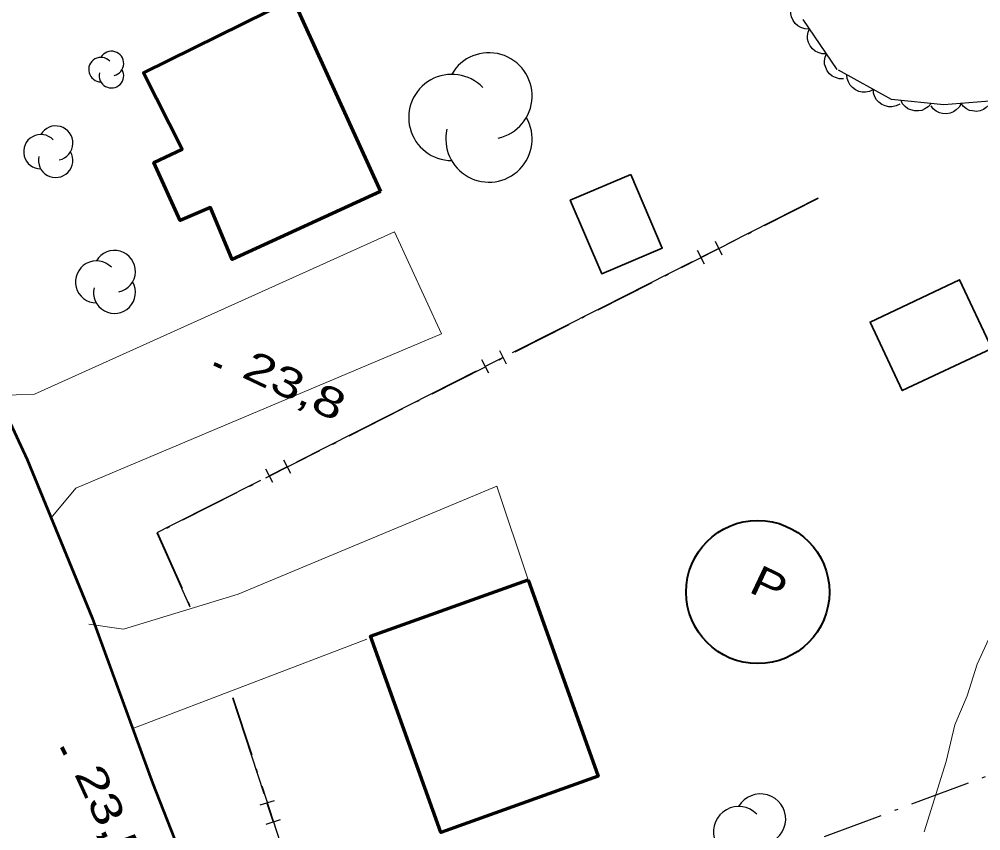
# Model space of a CAD drawing. Extents: x 356765 to 358572, y 5103174 to 5104650.
# Drawn here: x 357805.26 to 357852.96, y 5104052.88 to 5104093.17 of the extents above; entities that cross this region are included whole.
import ezdxf

# ---------------------------------------------------------------- set-up
doc = ezdxf.new("R2010")
doc.units = 0
doc.header["$LTSCALE"] = 0.6
doc.linetypes.add('DOT_DASHED', pattern=[7.7, 5, -1.2, 0.3, -1.2])
for name, color, linetype, lineweight in [('19', 7, 'Continuous', 13), ('2', 7, 'Continuous', 13), ('21', 7, 'Continuous', 53), ('3', 7, 'Continuous', 140), ('31', 7, 'Continuous', 70), ('37', 7, 'Continuous', 13), ('38', 7, 'Continuous', 40), ('41', 7, 'DOT_DASHED', 25), ('44', 7, 'Continuous', 25)]:
    doc.layers.add(name, color=color, linetype=linetype, lineweight=lineweight)

msp = doc.modelspace()

# ---------------------------------------------------------------- linework, layer by layer
at = {"layer": '19'}
msp.add_line((357822.5, 5104062.38), (357810.89, 5104057.95), dxfattribs=at)
for points in [[(357804.18, 5104074.48), (357806.01, 5104074.55), (357823.87, 5104082.61), (357826.21, 5104077.55), (357808.06, 5104069.88), (357806.85, 5104068.41)], [(357808.72, 5104063.13), (357810.44, 5104062.88), (357816.12, 5104064.63), (357828.96, 5104069.98), (357830.51, 5104065.34)]]:
    msp.add_lwpolyline(points, dxfattribs=at)
at = {"layer": '2'}
msp.add_lwpolyline([(357853.64, 5104063.02), (357852.78, 5104061.15), (357852.29, 5104059.57), (357851.68, 5104058.14), (357851.25, 5104056.32), (357850.16, 5104052.82)], dxfattribs=at)
at = {"layer": '21'}
msp.add_lwpolyline([(357705.49, 5104163.88), (357715.7, 5104158.29), (357726.53, 5104152.17), (357732.22, 5104148.97), (357737.32, 5104146.01), (357743.44, 5104142.3), (357749.14, 5104138.26), (357754.76, 5104134.34), (357760.37, 5104130.19), (357765.56, 5104125.99), (357771.8, 5104120.76), (357776.1, 5104116.07), (357780.74, 5104111.18), (357784.91, 5104105.65), (357789.14, 5104100.3), (357793.28, 5104094.65), (357798.02, 5104087.57), (357802.25, 5104078.62), (357805.66, 5104071.3), (357808.88, 5104063.44), (357811.89, 5104055.21), (357815.06, 5104047.12)], dxfattribs=at)
at = {"layer": '3'}
for p, q in [((357814.93, 5104076.06), (357815.29, 5104075.89)), ((357807.38, 5104057.02), (357807.55, 5104056.66))]:
    msp.add_line(p, q, dxfattribs=at)
at = {"layer": '31'}
for points in [[(357823.18, 5104084.61), (357815.83, 5104081.24), (357814.75, 5104083.82), (357813.25, 5104083.17), (357811.94, 5104086.05), (357813.34, 5104086.71), (357811.43, 5104090.51), (357818.84, 5104094.17), (357823.18, 5104084.61)], [(357830.51, 5104065.34), (357833.99, 5104055.58), (357826.17, 5104052.79), (357822.69, 5104062.54), (357830.51, 5104065.34)]]:
    msp.add_lwpolyline(points, close=True, dxfattribs=at)
at = {"layer": '31', "lineweight": 35}
for points in [[(357835.6, 5104085.46), (357837.16, 5104081.8), (357834.16, 5104080.53), (357832.6, 5104084.18), (357835.6, 5104085.46)], [(357853.51, 5104076.82), (357849.07, 5104074.73), (357847.47, 5104078.13), (357851.91, 5104080.23), (357853.51, 5104076.82)]]:
    msp.add_lwpolyline(points, close=True, dxfattribs=at)
at = {"layer": '37', "lineweight": 25}
for p, q in [((357844.88, 5104084.28), (357840.42, 5104082.02)), ((357840.14, 5104081.46), (357839.8, 5104082.13)), ((357839.25, 5104081.01), (357838.91, 5104081.68)), ((357839.97, 5104081.79), (357839.08, 5104081.34)), ((357838.64, 5104081.12), (357834.18, 5104078.86)), ((357834.18, 5104078.86), (357829.71, 5104076.6)), ((357829.44, 5104076.04), (357829.1, 5104076.71)), ((357828.55, 5104075.59), (357828.21, 5104076.26)), ((357829.27, 5104076.37), (357828.38, 5104075.92)), ((357827.93, 5104075.69), (357823.47, 5104073.43)), ((357823.47, 5104073.43), (357819.01, 5104071.18)), ((357818.73, 5104070.62), (357818.39, 5104071.28)), ((357817.84, 5104070.16), (357817.5, 5104070.83)), ((357818.56, 5104070.95), (357817.67, 5104070.5)), ((357817.23, 5104070.27), (357812.77, 5104068.01)), ((357815.84, 5104059.48), (357817.39, 5104054.73)), ((357817.9, 5104054.37), (357817.19, 5104054.14)), ((357817.55, 5104054.25), (357817.86, 5104053.3)), ((357818.21, 5104053.42), (357817.5, 5104053.19))]:
    msp.add_line(p, q, dxfattribs=at)
at = {"layer": '37', "linetype": 'DOT_DASHED', "lineweight": 25}
msp.add_line((357815.86, 5104059.49), (357820.14, 5104046.4), dxfattribs=at)
msp.add_lwpolyline([(357844.89, 5104084.26), (357812.12, 5104067.66), (357813.74, 5104064.01)], dxfattribs=at)
at = {"layer": '37', "lineweight": 25}
msp.add_lwpolyline([(357812.77, 5104068.01), (357812.09, 5104067.67), (357813.72, 5104064)], dxfattribs=at)
at = {"layer": '38'}
msp.add_circle((357841.901, 5104064.7287), 3.5557, dxfattribs=at)
at = {"layer": '41'}
msp.add_lwpolyline([(357821.94, 5104043.5), (357836.67, 5104049.4), (357845.22, 5104052.59), (357867.53, 5104060.93)], dxfattribs=at)
at = {"layer": '44'}
for points in [[(357844.44, 5104092.68), (357844.23, 5104092.69), (357844.04, 5104092.76), (357843.89, 5104092.83), (357843.76, 5104092.95), (357843.65, 5104093.1), (357843.58, 5104093.28), (357843.54, 5104093.44), (357843.55, 5104093.62), (357843.58, 5104093.8), (357843.66, 5104093.96)], [(357845.31, 5104091.45), (357845.1, 5104091.45), (357844.9, 5104091.51), (357844.75, 5104091.58), (357844.62, 5104091.7), (357844.5, 5104091.84), (357844.42, 5104092.01), (357844.37, 5104092.17), (357844.37, 5104092.34), (357844.4, 5104092.53), (357844.46, 5104092.69)], [(357846.15, 5104090.21), (357845.94, 5104090.21), (357845.75, 5104090.27), (357845.6, 5104090.34), (357845.46, 5104090.46), (357845.35, 5104090.6), (357845.27, 5104090.77), (357845.21, 5104090.93), (357845.21, 5104091.1), (357845.24, 5104091.29), (357845.31, 5104091.45)], [(357847.64, 5104089.68), (357847.45, 5104089.58), (357847.25, 5104089.55), (357847.08, 5104089.54), (357846.91, 5104089.58), (357846.75, 5104089.66), (357846.6, 5104089.78), (357846.48, 5104089.89), (357846.4, 5104090.05), (357846.34, 5104090.22), (357846.32, 5104090.4)], [(357848.95, 5104088.95), (357848.76, 5104088.86), (357848.56, 5104088.82), (357848.4, 5104088.82), (357848.23, 5104088.86), (357848.06, 5104088.93), (357847.91, 5104089.05), (357847.79, 5104089.17), (357847.71, 5104089.32), (357847.65, 5104089.5), (357847.64, 5104089.68)], [(357850.5, 5104088.98), (357850.36, 5104088.82), (357850.19, 5104088.71), (357850.04, 5104088.63), (357849.87, 5104088.61), (357849.68, 5104088.61), (357849.5, 5104088.66), (357849.35, 5104088.72), (357849.21, 5104088.83), (357849.09, 5104088.97), (357849.01, 5104089.13)], [(357851.99, 5104088.98), (357851.89, 5104088.8), (357851.74, 5104088.66), (357851.61, 5104088.56), (357851.44, 5104088.5), (357851.26, 5104088.47), (357851.07, 5104088.49), (357850.91, 5104088.52), (357850.75, 5104088.6), (357850.61, 5104088.72), (357850.5, 5104088.86)], [(357853.49, 5104089.1), (357853.38, 5104088.92), (357853.24, 5104088.78), (357853.1, 5104088.68), (357852.94, 5104088.62), (357852.75, 5104088.59), (357852.56, 5104088.61), (357852.4, 5104088.64), (357852.25, 5104088.72), (357852.1, 5104088.84), (357851.99, 5104088.98)]]:
    msp.add_lwpolyline(points, dxfattribs=at)
at = {"layer": '44', "linetype": 'DOT_DASHED'}
msp.add_lwpolyline([(357853.61, 5104089.11), (357851.14, 5104088.91), (357848.54, 5104089.18), (357845.84, 5104090.67), (357844.12, 5104093.2)], dxfattribs=at)
at = {"layer": '44'}
for centre, radius, start, end in [((357809.311, 5104090.6638), 0.6081, 44.11537, 269.80396), ((357809.834, 5104090.9679), 0.6081, 282.26917, 149.72626), ((357828.5642, 5104089.3591), 2.141, 282.26917, 149.72626), ((357809.834, 5104090.3597), 0.6081, 166.93686, 29.62122), ((357826.723, 5104088.2886), 2.141, 44.11537, 269.80396), ((357807.0665, 5104087.0162), 0.8537, 282.26917, 149.72626), ((357828.5642, 5104087.2181), 2.141, 166.93686, 29.62122), ((357806.3324, 5104086.5894), 0.8537, 44.11537, 269.80396), ((357807.0665, 5104086.1626), 0.8537, 166.93686, 29.62122), ((357809.9848, 5104080.6442), 1.0411, 282.26917, 149.72626), ((357809.0895, 5104080.1236), 1.0411, 44.11537, 269.80396), ((357809.9848, 5104079.6031), 1.0411, 166.93686, 29.62122), ((357842.0333, 5104053.455), 1.253, 282.26917, 149.72626), ((357840.9558, 5104052.8285), 1.253, 44.11537, 269.80396)]:
    msp.add_arc(centre, radius, start, end, dxfattribs=at)

# ---------------------------------------------------------------- texts
at = {"layer": '3', "width": 1.35}
for s, rotation, p in [('23,8   ', 334.619, (357816.23, 5104075.43)), ('23,5   ', 294.619, (357807.97, 5104055.71))]:
    msp.add_text(s, height=1.5, rotation=rotation, dxfattribs=at).set_placement(p)
at = {"layer": '38', "width": 1.25}
msp.add_text('P', height=1.5, rotation=334.69, dxfattribs=at).set_placement((357841.39, 5104064.76))

doc.saveas('drawing.dxf')
